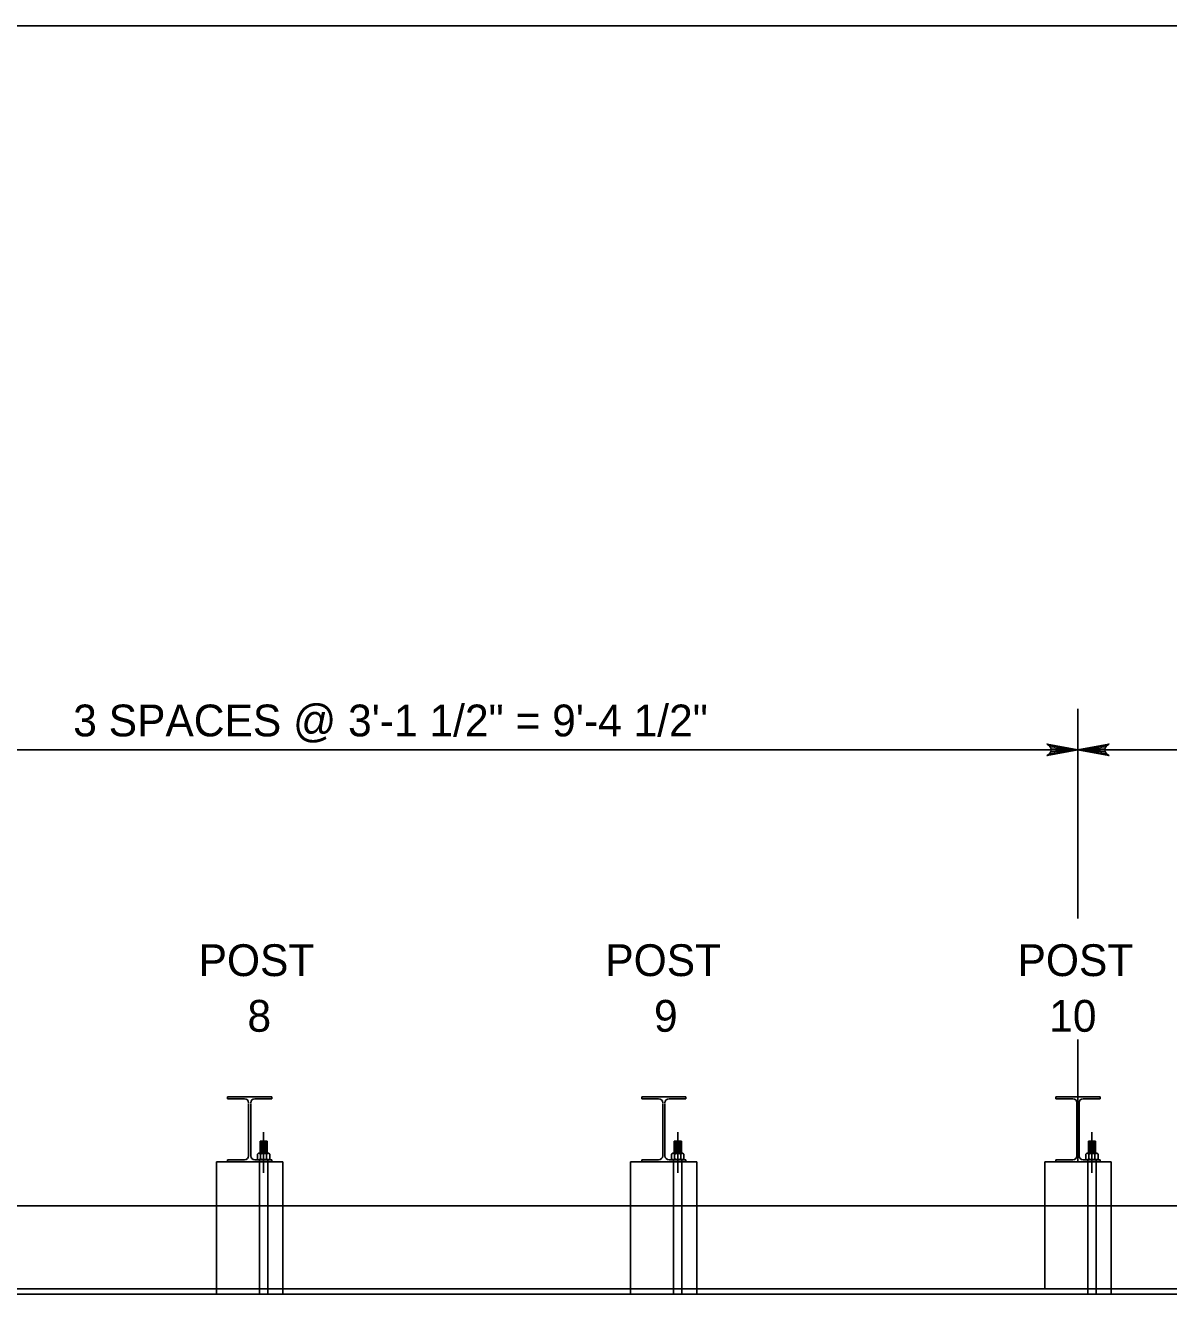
# Model space of a CAD drawing. Extents: x 632007860 to 635435983, y 295418622 to 297794622.
# Drawn here: x 632342208 to 632449960, y 296470188 to 296591622 of the extents above; entities that cross this region are included whole.
import ezdxf

# ---------------------------------------------------------------- set-up
doc = ezdxf.new("R2010")
doc.units = 0
for name, color, linetype in [('1', 7, 'Continuous'), ('S-ABUT', 7, 'Continuous'), ('S-DETL-DIMS', 7, 'Continuous'), ('S-DETL-T120', 7, 'Continuous'), ('S-MISC-CNTR-WT01', 7, 'Continuous'), ('S-STEL', 7, 'Continuous')]:
    doc.layers.add(name, color=color, linetype=linetype)

msp = doc.modelspace()

# ---------------------------------------------------------------- linework, layer by layer
at = {"layer": '1'}
msp.add_lwpolyline([(632833860, 296027622), (632833860, 296591622), (632047860, 296591622), (632047860, 296027622), (632833860, 296027622), (632833860, 296053981), (632633860, 296053981), (632633860, 296118659), (632833860, 296118659), (632833860, 296147622), (632633860, 296147622), (632633860, 296027622), (632712661, 296027622), (632712661, 296053981), (632712661, 296027622), (632789661, 296027622), (632789661, 296053981), (632789661, 296041665), (632833860, 296041665)], dxfattribs=at)
at = {"layer": 'S-ABUT'}
for p, q in [((632327394, 296480312), (632360197, 296480312)), ((632360197, 296480312), (632366454, 296480312)), ((632366454, 296480312), (632399257, 296480312)), ((632399257, 296480312), (632405515, 296480312)), ((632405515, 296480312), (632438318, 296480312)), ((632438318, 296480312), (632444575, 296480312)), ((632444575, 296480312), (632477378, 296480312)), ((632360197, 296472497), (632327394, 296472497)), ((632360197, 296472497), (632366476, 296472497)), ((632399257, 296472497), (632366454, 296472497)), ((632399257, 296472497), (632405536, 296472497)), ((632438318, 296472497), (632405515, 296472497)), ((632438318, 296472497), (632444597, 296472497)), ((632477378, 296472497), (632444575, 296472497))]:
    msp.add_line(p, q, dxfattribs=at)
at = {"layer": 'S-DETL-DIMS'}
msp.add_line((632480507, 296523327), (632324265, 296523327), dxfattribs=at)
for points in [[(632441447, 296523327), (632438534, 296522781), (632438758, 296522937), (632438874, 296523132), (632438908, 296523327), (632438874, 296523523), (632438758, 296523718), (632438534, 296523874), (632441447, 296523327), (632438758, 296523718), (632438874, 296523523), (632441447, 296523327), (632438908, 296523327), (632438874, 296523132), (632441447, 296523327), (632438758, 296522937)], [(632441447, 296523327), (632444359, 296523874), (632444135, 296523718), (632444019, 296523523), (632443986, 296523327), (632444019, 296523132), (632444135, 296522937), (632444359, 296522781), (632441447, 296523327), (632444135, 296522937), (632444019, 296523132), (632441447, 296523327), (632443986, 296523327), (632444019, 296523523), (632441447, 296523327), (632444135, 296523718)]]:
    msp.add_lwpolyline(points, dxfattribs=at)
at = {"layer": 'S-MISC-CNTR-WT01'}
for p, q in [((632441447, 296507430), (632441447, 296527181)), ((632441447, 296484477), (632441447, 296495998)), ((632364636, 296483437), (632364636, 296487260)), ((632403697, 296483438), (632403697, 296487261)), ((632442757, 296483437), (632442757, 296487260))]:
    msp.add_line(p, q, dxfattribs=at)
at = {"layer": 'S-STEL'}
for p, q in [((632361238, 296490597), (632365413, 296490597)), ((632361238, 296490597), (632361238, 296490402)), ((632361238, 296490402), (632362837, 296490402)), ((632363814, 296490402), (632365413, 296490402)), ((632365413, 296490402), (632365413, 296490597)), ((632400299, 296490598), (632404474, 296490598)), ((632400299, 296490598), (632400299, 296490403)), ((632400299, 296490403), (632401897, 296490403)), ((632402875, 296490403), (632404474, 296490403)), ((632404474, 296490403), (632404474, 296490598)), ((632439359, 296490597), (632443534, 296490597)), ((632439359, 296490597), (632439359, 296490402)), ((632439359, 296490402), (632440958, 296490402)), ((632441935, 296490402), (632443534, 296490402)), ((632443534, 296490402), (632443534, 296490597)), ((632363228, 296489977), (632363228, 296485032)), ((632363423, 296489977), (632363423, 296485032)), ((632402289, 296489978), (632402289, 296485033)), ((632402484, 296489978), (632402484, 296485033)), ((632441349, 296490042), (632441349, 296485032)), ((632441544, 296490042), (632441544, 296485032)), ((632364305, 296485273), (632364305, 296486419)), ((632364977, 296486419), (632364305, 296486419)), ((632364977, 296486262), (632364305, 296486262)), ((632364977, 296486105), (632364305, 296486105)), ((632364977, 296485948), (632364305, 296485948)), ((632364977, 296485791), (632364305, 296485791)), ((632364977, 296485634), (632364305, 296485634)), ((632364977, 296485477), (632364305, 296485477)), ((632364874, 296486341), (632364415, 296486341)), ((632364874, 296486184), (632364415, 296486184)), ((632364874, 296486026), (632364415, 296486026)), ((632364874, 296485869), (632364415, 296485869)), ((632364874, 296485712), (632364415, 296485712)), ((632364874, 296485555), (632364415, 296485555)), ((632364977, 296485273), (632364977, 296486419)), ((632403366, 296485274), (632403366, 296486420)), ((632404038, 296486420), (632403366, 296486420)), ((632404038, 296486263), (632403366, 296486263)), ((632404038, 296486106), (632403366, 296486106)), ((632404038, 296485949), (632403366, 296485949)), ((632404038, 296485792), (632403366, 296485792)), ((632404038, 296485634), (632403366, 296485634)), ((632404038, 296485477), (632403366, 296485477)), ((632403935, 296486341), (632403475, 296486341)), ((632403935, 296486184), (632403475, 296486184)), ((632403935, 296486027), (632403475, 296486027)), ((632403935, 296485870), (632403475, 296485870)), ((632403935, 296485713), (632403475, 296485713)), ((632403935, 296485556), (632403475, 296485556)), ((632404038, 296485274), (632404038, 296486420)), ((632442426, 296485273), (632442426, 296486419)), ((632443098, 296486419), (632442426, 296486419)), ((632443098, 296486262), (632442426, 296486262)), ((632443098, 296486105), (632442426, 296486105)), ((632443098, 296485948), (632442426, 296485948)), ((632443098, 296485791), (632442426, 296485791)), ((632443098, 296485634), (632442426, 296485634)), ((632443098, 296485477), (632442426, 296485477)), ((632442995, 296486341), (632442536, 296486341)), ((632442995, 296486184), (632442536, 296486184)), ((632442995, 296486026), (632442536, 296486026)), ((632442995, 296485869), (632442536, 296485869)), ((632442995, 296485712), (632442536, 296485712)), ((632442995, 296485555), (632442536, 296485555)), ((632443098, 296485273), (632443098, 296486419)), ((632360197, 296484477), (632366454, 296484477)), ((632360197, 296484477), (632360197, 296471979)), ((632361238, 296484672), (632361238, 296484477)), ((632361238, 296484672), (632362837, 296484672)), ((632361238, 296484477), (632365413, 296484477)), ((632363814, 296484672), (632365413, 296484672)), ((632364054, 296485206), (632364170, 296485273)), ((632364054, 296484739), (632364054, 296485206)), ((632364054, 296484739), (632364170, 296484672)), ((632365102, 296485273), (632364170, 296485273)), ((632365102, 296484672), (632364170, 296484672)), ((632364246, 296484672), (632364246, 296471914)), ((632364977, 296485319), (632364305, 296485319)), ((632364345, 296484739), (632364345, 296485206)), ((632364874, 296485398), (632364415, 296485398)), ((632364928, 296484739), (632364928, 296485206)), ((632365027, 296484672), (632365027, 296471914)), ((632365219, 296485206), (632365102, 296485273)), ((632365219, 296484739), (632365102, 296484672)), ((632365219, 296484739), (632365219, 296485206)), ((632365413, 296484477), (632365413, 296484672)), ((632366454, 296484477), (632366454, 296471979)), ((632399257, 296484478), (632405515, 296484478)), ((632399257, 296484478), (632399257, 296471979)), ((632400299, 296484673), (632400299, 296484478)), ((632400299, 296484673), (632401897, 296484673)), ((632400299, 296484478), (632404474, 296484478)), ((632402875, 296484673), (632404474, 296484673)), ((632403115, 296485207), (632403231, 296485274)), ((632403115, 296484740), (632403115, 296485207)), ((632403115, 296484740), (632403231, 296484673)), ((632404163, 296485274), (632403231, 296485274)), ((632404163, 296484673), (632403231, 296484673)), ((632403306, 296484673), (632403306, 296471914)), ((632404038, 296485320), (632403366, 296485320)), ((632403406, 296484740), (632403406, 296485207)), ((632403935, 296485399), (632403475, 296485399)), ((632403988, 296484740), (632403988, 296485207)), ((632404088, 296484673), (632404088, 296471914)), ((632404279, 296485207), (632404163, 296485274)), ((632404279, 296484740), (632404163, 296484673)), ((632404279, 296484740), (632404279, 296485207)), ((632404474, 296484478), (632404474, 296484673)), ((632405515, 296484478), (632405515, 296471979)), ((632438318, 296484477), (632444575, 296484477)), ((632438318, 296484477), (632438318, 296472497)), ((632439359, 296484672), (632439359, 296484477)), ((632439359, 296484672), (632440958, 296484672)), ((632439359, 296484477), (632443534, 296484477)), ((632441935, 296484672), (632443534, 296484672)), ((632442175, 296485206), (632442292, 296485273)), ((632442175, 296484739), (632442175, 296485206)), ((632442175, 296484739), (632442292, 296484672)), ((632443223, 296485273), (632442292, 296485273)), ((632443223, 296484672), (632442292, 296484672)), ((632442367, 296484672), (632442367, 296471914)), ((632443098, 296485319), (632442426, 296485319)), ((632442466, 296484739), (632442466, 296485206)), ((632442995, 296485398), (632442536, 296485398)), ((632443049, 296484739), (632443049, 296485206)), ((632443148, 296484672), (632443148, 296471914)), ((632443340, 296485206), (632443223, 296485273)), ((632443340, 296484739), (632443223, 296484672)), ((632443340, 296484739), (632443340, 296485206)), ((632443534, 296484477), (632443534, 296484672)), ((632444575, 296484477), (632444575, 296471978)), ((632147069, 296471979), (632647109, 296471979)), ((632360197, 296471979), (632366454, 296471979)), ((632399257, 296471979), (632405515, 296471979)), ((632438318, 296471978), (632444575, 296471978))]:
    msp.add_line(p, q, dxfattribs=at)
for centre, start, end in [((632362852, 296490026), 2.38198, 92.38198), ((632363799, 296490026), 87.61802, 177.61802), ((632401913, 296490027), 2.38198, 92.38198), ((632402859, 296490027), 87.61802, 177.61802), ((632440974, 296490026), 2.38198, 92.38198), ((632441920, 296490026), 87.61802, 177.61802), ((632362852, 296485047), 267.61802, 357.61802), ((632363799, 296485047), 182.38198, 272.38198), ((632401913, 296485048), 267.61802, 357.61802), ((632402859, 296485048), 182.38198, 272.38198), ((632440974, 296485048), 267.61802, 357.61802), ((632441920, 296485048), 182.38198, 272.38198)]:
    msp.add_arc(centre, 376, start, end, dxfattribs=at)
for points in [[(632364200, 296485273), (632364220, 296485270), (632364265, 296485265), (632364311, 296485234), (632364337, 296485213), (632364345, 296485206)], [(632364200, 296484672), (632364220, 296484675), (632364265, 296484681), (632364311, 296484711), (632364337, 296484733), (632364345, 296484739)], [(632364345, 296485206), (632364370, 296485216), (632364428, 296485240), (632364525, 296485267), (632364599, 296485271), (632364636, 296485273)], [(632364345, 296484739), (632364370, 296484729), (632364428, 296484706), (632364525, 296484678), (632364599, 296484674), (632364636, 296484672)], [(632364636, 296485273), (632364643, 296485273), (632364687, 296485273), (632364768, 296485262), (632364858, 296485235), (632364911, 296485213), (632364928, 296485206)], [(632364636, 296484672), (632364643, 296484672), (632364687, 296484673), (632364768, 296484684), (632364858, 296484711), (632364911, 296484732), (632364928, 296484739)], [(632364928, 296485206), (632364950, 296485223), (632364992, 296485257), (632365046, 296485273), (632365073, 296485273), (632365073, 296485273)], [(632364928, 296484739), (632364950, 296484722), (632364992, 296484688), (632365046, 296484672), (632365073, 296484672), (632365073, 296484672)], [(632403260, 296485274), (632403281, 296485271), (632403325, 296485265), (632403372, 296485235), (632403398, 296485213), (632403406, 296485207)], [(632403260, 296484673), (632403281, 296484676), (632403325, 296484682), (632403372, 296484712), (632403398, 296484734), (632403406, 296484740)], [(632403406, 296485207), (632403430, 296485217), (632403489, 296485240), (632403586, 296485268), (632403660, 296485272), (632403697, 296485274)], [(632403406, 296484740), (632403430, 296484730), (632403489, 296484706), (632403586, 296484679), (632403660, 296484675), (632403697, 296484673)], [(632403697, 296485274), (632403704, 296485274), (632403747, 296485273), (632403829, 296485262), (632403919, 296485236), (632403971, 296485214), (632403988, 296485207)], [(632403697, 296484673), (632403704, 296484673), (632403747, 296484673), (632403829, 296484685), (632403919, 296484711), (632403971, 296484733), (632403988, 296484740)], [(632403988, 296485207), (632404010, 296485224), (632404052, 296485258), (632404107, 296485274), (632404133, 296485274), (632404134, 296485274)], [(632403988, 296484740), (632404010, 296484723), (632404052, 296484689), (632404107, 296484673), (632404133, 296484673), (632404134, 296484673)], [(632442321, 296485273), (632442341, 296485271), (632442386, 296485265), (632442432, 296485234), (632442458, 296485213), (632442466, 296485206)], [(632442321, 296484672), (632442341, 296484675), (632442386, 296484681), (632442432, 296484711), (632442458, 296484733), (632442466, 296484739)], [(632442466, 296485206), (632442491, 296485216), (632442549, 296485240), (632442646, 296485267), (632442720, 296485271), (632442757, 296485273)], [(632442466, 296484739), (632442491, 296484729), (632442549, 296484706), (632442646, 296484679), (632442720, 296484674), (632442757, 296484672)], [(632442757, 296485273), (632442764, 296485273), (632442808, 296485273), (632442889, 296485262), (632442979, 296485235), (632443032, 296485213), (632443049, 296485206)], [(632442757, 296484672), (632442764, 296484672), (632442808, 296484673), (632442889, 296484684), (632442979, 296484711), (632443032, 296484732), (632443049, 296484739)], [(632443049, 296485206), (632443071, 296485224), (632443113, 296485257), (632443167, 296485273), (632443194, 296485273), (632443194, 296485273)], [(632443049, 296484739), (632443071, 296484722), (632443113, 296484688), (632443167, 296484672), (632443194, 296484672), (632443194, 296484672)]]:
    msp.add_open_spline(points, degree=3, dxfattribs=at)

# ---------------------------------------------------------------- texts
at = {"layer": 'S-DETL-T120'}
for s, height, p in [('3 SPACES @ 3\'-1 1/2" = 9\'-4 1/2"', 2999.85, (632346684, 296524597)), ('POST', 2999.8, (632358510, 296501989)), ('POST', 2999.8, (632396866, 296501989)), ('POST', 2999.8, (632435745, 296501989)), ('8', 3000, (632363116, 296496739)), ('9', 3000, (632401460, 296496739)), ('10', 2999.8, (632438733, 296496739))]:
    msp.add_text(s, height=height, dxfattribs=at).set_placement(p)

doc.saveas('drawing.dxf')
